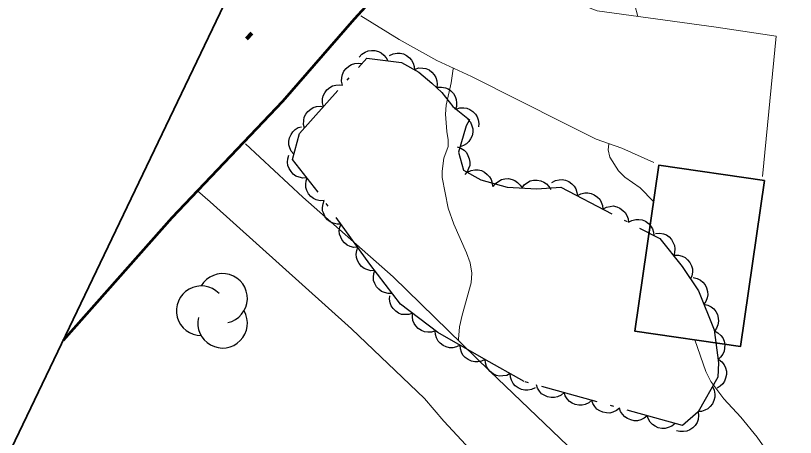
# Model space of a CAD drawing. Extents: x 355726 to 357533, y 5103782 to 5105258.
# Drawn here: x 355833.77 to 355874.45, y 5104664.92 to 5104686.94 of the extents above; entities that cross this region are included whole.
import ezdxf

# ---------------------------------------------------------------- set-up
doc = ezdxf.new("R2010")
doc.units = 0
doc.header["$LTSCALE"] = 0.6
doc.linetypes.add('DOT_DASHED', pattern=[7.7, 5, -1.2, 0.3, -1.2])
doc.linetypes.add('LONG_DASHED', pattern=[7.5, 6, -1.5])
for name, color, linetype, lineweight in [('19', 7, 'Continuous', 13), ('2', 7, 'LONG_DASHED', 13), ('21', 7, 'LONG_DASHED', 35), ('3', 7, 'Continuous', 140), ('31', 7, 'Continuous', 35), ('44', 7, 'Continuous', 25), ('60', 7, 'Continuous', 13)]:
    doc.layers.add(name, color=color, linetype=linetype, lineweight=lineweight)

msp = doc.modelspace()

# ---------------------------------------------------------------- linework, layer by layer
at = {"layer": '19'}
for points in [[(355855.76, 5104691.4), (355856.92, 5104690.65), (355858.23, 5104689.81), (355859.59, 5104689.04), (355861.18, 5104688.34), (355864.11, 5104687.18), (355870.32, 5104686.34), (355873.44, 5104685.86), (355872.73, 5104678.54)], [(355867.06, 5104679.27), (355865.39, 5104680.02), (355864.06, 5104680.48), (355862.43, 5104681.3), (355857.56, 5104683.76), (355855.74, 5104684.59), (355853.78, 5104685.69), (355851.79, 5104686.92)], [(355845.76, 5104680.24), (355848.75, 5104677.46), (355853.46, 5104673.31), (355858.51, 5104668.38), (355863.79, 5104663.31), (355869.1, 5104657.94)], [(355866.62, 5104655.19), (355864.13, 5104657.29), (355861.67, 5104659.96), (355859.9, 5104661.76), (355858.4, 5104663.3), (355856.12, 5104665.77), (355855.1, 5104666.95), (355851.3, 5104670.58), (355843.93, 5104677.22), (355843.26, 5104677.79)]]:
    msp.add_lwpolyline(points, dxfattribs=at)
at = {"layer": '2', "linetype": 'Continuous'}
for points in [[(355857.91, 5104690.02), (355858.08, 5104690.28), (355858.46, 5104690.7), (355859.39, 5104691.57), (355859.93, 5104691.97), (355862.1, 5104693.3), (355862.58, 5104693.55), (355862.97, 5104693.62), (355863.28, 5104693.49), (355864.16, 5104692.83), (355865.97, 5104691.78), (355866.2, 5104691.57), (355866.41, 5104691.29), (355866.56, 5104690.96), (355866.62, 5104690.58), (355866.59, 5104690.18), (355866.03, 5104688.97), (355865.96, 5104688.51), (355866.08, 5104687.49), (355866.23, 5104686.89)], [(355856.87, 5104669.98), (355856.87, 5104670.05), (355856.93, 5104670.7), (355857.06, 5104671.3), (355857.54, 5104672.99), (355857.57, 5104673.5), (355857.48, 5104674.03), (355857.3, 5104674.55), (355856.63, 5104676.05), (355856.33, 5104676.88), (355856.03, 5104678.48), (355856.02, 5104678.82), (355856.11, 5104679.49), (355856.33, 5104680.11), (355856.34, 5104680.45), (355856.26, 5104680.88), (355856.19, 5104681.8), (355856.23, 5104682.26), (355856.5, 5104683.43), (355856.59, 5104684.16), (355856.59, 5104684.2)], [(355864.72, 5104680.25), (355864.68, 5104679.94), (355864.77, 5104679.55), (355865.22, 5104678.83), (355865.55, 5104678.51), (355866.35, 5104677.94), (355867.05, 5104677.24)], [(355869.21, 5104670.01), (355869.78, 5104668.36), (355870.04, 5104667.84), (355870.72, 5104666.93), (355871.6, 5104665.98), (355872.45, 5104664.94), (355873.16, 5104663.91)]]:
    msp.add_lwpolyline(points, dxfattribs=at)
at = {"layer": '21', "linetype": 'Continuous', "lineweight": 53}
msp.add_lwpolyline([(355903.04, 5104730.51), (355895.74, 5104726.76), (355889.22, 5104722.71), (355885.02, 5104719.76), (355881.78, 5104717.58), (355878.66, 5104715), (355875.6, 5104712.28), (355872.5, 5104709.45), (355868.93, 5104706.07), (355865.32, 5104702.43), (355861.73, 5104698.12), (355856.34, 5104692.11), (355851.43, 5104686.76), (355847.7, 5104682.46), (355841.92, 5104676.38), (355836.26, 5104669.98)], dxfattribs=at)
at = {"layer": '3'}
msp.add_line((355845.82, 5104685.73), (355846.09, 5104686.03), dxfattribs=at)
at = {"layer": '31'}
msp.add_lwpolyline([(355872.84, 5104678.33), (355871.59, 5104669.67), (355866.07, 5104670.47), (355867.32, 5104679.13), (355872.84, 5104678.33)], close=True, dxfattribs=at)
at = {"layer": '44'}
for points in [[(355851.7, 5104684.77), (355851.84, 5104684.93), (355852.01, 5104685.03), (355852.16, 5104685.1), (355852.34, 5104685.12), (355852.52, 5104685.12), (355852.7, 5104685.06), (355852.85, 5104685), (355852.99, 5104684.88), (355853.11, 5104684.74), (355853.19, 5104684.58)], [(355853.28, 5104684.85), (355853.46, 5104684.94), (355853.67, 5104684.97), (355853.83, 5104684.98), (355854, 5104684.94), (355854.17, 5104684.86), (355854.32, 5104684.74), (355854.43, 5104684.62), (355854.51, 5104684.46), (355854.57, 5104684.29), (355854.58, 5104684.11)], [(355850.83, 5104683.31), (355850.78, 5104683.51), (355850.79, 5104683.71), (355850.82, 5104683.87), (355850.9, 5104684.03), (355851.01, 5104684.18), (355851.16, 5104684.3), (355851.3, 5104684.39), (355851.47, 5104684.43), (355851.65, 5104684.45), (355851.83, 5104684.43)], [(355854.61, 5104684.15), (355854.81, 5104684.21), (355855.02, 5104684.2), (355855.18, 5104684.17), (355855.34, 5104684.1), (355855.49, 5104683.99), (355855.61, 5104683.84), (355855.7, 5104683.71), (355855.75, 5104683.54), (355855.77, 5104683.36), (355855.75, 5104683.18)], [(355849.84, 5104682.18), (355849.79, 5104682.39), (355849.79, 5104682.59), (355849.82, 5104682.75), (355849.9, 5104682.91), (355850.01, 5104683.06), (355850.16, 5104683.18), (355850.3, 5104683.27), (355850.47, 5104683.31), (355850.65, 5104683.33), (355850.83, 5104683.31)], [(355855.78, 5104683.2), (355855.99, 5104683.21), (355856.19, 5104683.17), (355856.34, 5104683.11), (355856.48, 5104683.01), (355856.61, 5104682.87), (355856.7, 5104682.71), (355856.76, 5104682.56), (355856.78, 5104682.38), (355856.77, 5104682.2), (355856.71, 5104682.02)], [(355848.84, 5104681.06), (355848.79, 5104681.26), (355848.8, 5104681.47), (355848.83, 5104681.63), (355848.91, 5104681.79), (355849.02, 5104681.94), (355849.17, 5104682.06), (355849.3, 5104682.14), (355849.47, 5104682.19), (355849.66, 5104682.21), (355849.84, 5104682.18)], [(355856.75, 5104682.06), (355856.95, 5104682.12), (355857.15, 5104682.12), (355857.31, 5104682.1), (355857.47, 5104682.03), (355857.63, 5104681.93), (355857.76, 5104681.79), (355857.85, 5104681.66), (355857.91, 5104681.49), (355857.93, 5104681.31), (355857.92, 5104681.13)], [(355857.37, 5104681.53), (355857.5, 5104681.37), (355857.58, 5104681.19), (355857.63, 5104681.03), (355857.63, 5104680.85), (355857.59, 5104680.67), (355857.51, 5104680.5), (355857.42, 5104680.36), (355857.29, 5104680.24), (355857.13, 5104680.15), (355856.96, 5104680.09)], [(355848.29, 5104679.7), (355848.15, 5104679.86), (355848.07, 5104680.04), (355848.03, 5104680.2), (355848.03, 5104680.38), (355848.06, 5104680.56), (355848.15, 5104680.73), (355848.23, 5104680.87), (355848.36, 5104680.99), (355848.52, 5104681.09), (355848.69, 5104681.14)], [(355856.8, 5104680.09), (355857, 5104680.02), (355857.17, 5104679.91), (355857.29, 5104679.79), (355857.37, 5104679.64), (355857.44, 5104679.47), (355857.46, 5104679.28), (355857.46, 5104679.11), (355857.4, 5104678.95), (355857.32, 5104678.78), (355857.2, 5104678.65)], [(355848.97, 5104678.47), (355848.76, 5104678.46), (355848.56, 5104678.5), (355848.4, 5104678.56), (355848.26, 5104678.66), (355848.14, 5104678.8), (355848.04, 5104678.96), (355847.98, 5104679.11), (355847.96, 5104679.29), (355847.98, 5104679.47), (355848.03, 5104679.65)], [(355857.34, 5104678.76), (355857.53, 5104678.85), (355857.73, 5104678.88), (355857.9, 5104678.89), (355858.07, 5104678.85), (355858.23, 5104678.77), (355858.38, 5104678.65), (355858.5, 5104678.53), (355858.58, 5104678.38), (355858.64, 5104678.2), (355858.65, 5104678.02)], [(355849.87, 5104677.28), (355849.66, 5104677.27), (355849.46, 5104677.32), (355849.31, 5104677.39), (355849.18, 5104677.5), (355849.06, 5104677.64), (355848.97, 5104677.81), (355848.91, 5104677.96), (355848.91, 5104678.14), (355848.93, 5104678.32), (355848.99, 5104678.49)], [(355858.69, 5104678.02), (355858.81, 5104678.18), (355858.98, 5104678.3), (355859.12, 5104678.38), (355859.3, 5104678.42), (355859.48, 5104678.43), (355859.67, 5104678.38), (355859.82, 5104678.33), (355859.96, 5104678.23), (355860.09, 5104678.09), (355860.19, 5104677.94)], [(355860.19, 5104677.94), (355860.31, 5104678.11), (355860.48, 5104678.23), (355860.62, 5104678.31), (355860.79, 5104678.34), (355860.98, 5104678.35), (355861.17, 5104678.31), (355861.32, 5104678.25), (355861.46, 5104678.15), (355861.59, 5104678.02), (355861.69, 5104677.86)], [(355861.74, 5104678.23), (355861.93, 5104678.33), (355862.13, 5104678.37), (355862.29, 5104678.38), (355862.46, 5104678.34), (355862.63, 5104678.27), (355862.79, 5104678.15), (355862.91, 5104678.04), (355862.99, 5104677.89), (355863.05, 5104677.71), (355863.08, 5104677.54)], [(355863.08, 5104677.54), (355863.26, 5104677.64), (355863.46, 5104677.68), (355863.62, 5104677.69), (355863.79, 5104677.65), (355863.96, 5104677.58), (355864.12, 5104677.46), (355864.24, 5104677.35), (355864.32, 5104677.2), (355864.39, 5104677.02), (355864.41, 5104676.84)], [(355850.75, 5104676.06), (355850.54, 5104676.06), (355850.34, 5104676.11), (355850.19, 5104676.17), (355850.05, 5104676.28), (355849.93, 5104676.42), (355849.85, 5104676.6), (355849.79, 5104676.75), (355849.79, 5104676.93), (355849.81, 5104677.11), (355849.87, 5104677.28)], [(355864.41, 5104676.84), (355864.59, 5104676.94), (355864.79, 5104676.98), (355864.95, 5104677), (355865.13, 5104676.96), (355865.3, 5104676.89), (355865.45, 5104676.77), (355865.57, 5104676.66), (355865.65, 5104676.51), (355865.72, 5104676.33), (355865.74, 5104676.15)], [(355851.63, 5104674.85), (355851.42, 5104674.84), (355851.22, 5104674.89), (355851.07, 5104674.96), (355850.93, 5104675.07), (355850.81, 5104675.21), (355850.73, 5104675.38), (355850.67, 5104675.53), (355850.66, 5104675.71), (355850.69, 5104675.89), (355850.75, 5104676.06)], [(355865.74, 5104676.15), (355865.92, 5104676.25), (355866.12, 5104676.29), (355866.29, 5104676.3), (355866.46, 5104676.27), (355866.63, 5104676.2), (355866.78, 5104676.08), (355866.9, 5104675.97), (355866.99, 5104675.81), (355867.05, 5104675.64), (355867.07, 5104675.46)], [(355867.16, 5104675.57), (355867.37, 5104675.59), (355867.57, 5104675.55), (355867.72, 5104675.49), (355867.86, 5104675.39), (355867.99, 5104675.25), (355868.08, 5104675.08), (355868.15, 5104674.93), (355868.16, 5104674.76), (355868.15, 5104674.57), (355868.1, 5104674.4)], [(355852.51, 5104673.63), (355852.3, 5104673.62), (355852.1, 5104673.68), (355851.95, 5104673.74), (355851.81, 5104673.85), (355851.69, 5104673.99), (355851.61, 5104674.16), (355851.55, 5104674.32), (355851.54, 5104674.49), (355851.57, 5104674.68), (355851.63, 5104674.85)], [(355868.15, 5104674.44), (355868.35, 5104674.44), (355868.55, 5104674.38), (355868.7, 5104674.31), (355868.83, 5104674.19), (355868.95, 5104674.05), (355869.03, 5104673.87), (355869.08, 5104673.72), (355869.08, 5104673.54), (355869.05, 5104673.36), (355868.98, 5104673.19)], [(355853.42, 5104672.44), (355853.21, 5104672.43), (355853.02, 5104672.48), (355852.86, 5104672.54), (355852.72, 5104672.65), (355852.6, 5104672.78), (355852.51, 5104672.95), (355852.45, 5104673.11), (355852.44, 5104673.28), (355852.46, 5104673.47), (355852.51, 5104673.64)], [(355869.12, 5104673.27), (355869.32, 5104673.22), (355869.5, 5104673.12), (355869.63, 5104673.02), (355869.74, 5104672.88), (355869.82, 5104672.72), (355869.86, 5104672.53), (355869.88, 5104672.37), (355869.85, 5104672.2), (355869.78, 5104672.02), (355869.68, 5104671.87)], [(355854.48, 5104671.4), (355854.28, 5104671.33), (355854.08, 5104671.33), (355853.91, 5104671.34), (355853.75, 5104671.41), (355853.6, 5104671.51), (355853.46, 5104671.65), (355853.37, 5104671.78), (355853.31, 5104671.95), (355853.28, 5104672.13), (355853.29, 5104672.31)], [(355869.68, 5104671.87), (355869.88, 5104671.83), (355870.06, 5104671.73), (355870.19, 5104671.63), (355870.3, 5104671.49), (355870.38, 5104671.33), (355870.42, 5104671.14), (355870.44, 5104670.98), (355870.41, 5104670.8), (355870.34, 5104670.63), (355870.24, 5104670.48)], [(355855.67, 5104670.48), (355855.47, 5104670.42), (355855.27, 5104670.41), (355855.1, 5104670.43), (355854.94, 5104670.5), (355854.78, 5104670.6), (355854.65, 5104670.74), (355854.56, 5104670.87), (355854.5, 5104671.03), (355854.47, 5104671.22), (355854.48, 5104671.4)], [(355856.96, 5104669.73), (355856.78, 5104669.64), (355856.58, 5104669.6), (355856.41, 5104669.6), (355856.24, 5104669.64), (355856.07, 5104669.72), (355855.92, 5104669.84), (355855.81, 5104669.95), (355855.73, 5104670.11), (355855.67, 5104670.29), (355855.66, 5104670.47)], [(355870.23, 5104670.48), (355870.41, 5104670.38), (355870.56, 5104670.24), (355870.66, 5104670.12), (355870.73, 5104669.95), (355870.77, 5104669.77), (355870.76, 5104669.58), (355870.74, 5104669.42), (355870.66, 5104669.26), (355870.55, 5104669.11), (355870.42, 5104668.99)], [(355858.27, 5104668.99), (355858.08, 5104668.9), (355857.88, 5104668.86), (355857.72, 5104668.86), (355857.55, 5104668.9), (355857.38, 5104668.98), (355857.23, 5104669.1), (355857.11, 5104669.22), (355857.03, 5104669.37), (355856.98, 5104669.55), (355856.96, 5104669.73)], [(355859.57, 5104668.25), (355859.39, 5104668.16), (355859.19, 5104668.13), (355859.02, 5104668.12), (355858.85, 5104668.16), (355858.68, 5104668.24), (355858.53, 5104668.36), (355858.42, 5104668.48), (355858.34, 5104668.63), (355858.28, 5104668.81), (355858.27, 5104668.99)], [(355870.45, 5104668.99), (355870.62, 5104668.87), (355870.74, 5104668.7), (355870.81, 5104668.56), (355870.85, 5104668.38), (355870.86, 5104668.2), (355870.81, 5104668.01), (355870.76, 5104667.86), (355870.66, 5104667.72), (355870.52, 5104667.59), (355870.37, 5104667.49)], [(355860.88, 5104667.51), (355860.69, 5104667.42), (355860.49, 5104667.39), (355860.33, 5104667.38), (355860.16, 5104667.42), (355859.99, 5104667.5), (355859.84, 5104667.62), (355859.72, 5104667.74), (355859.64, 5104667.9), (355859.59, 5104668.07), (355859.57, 5104668.25)], [(355862.39, 5104667.26), (355862.23, 5104667.12), (355862.04, 5104667.04), (355861.88, 5104667), (355861.71, 5104667), (355861.52, 5104667.03), (355861.35, 5104667.12), (355861.21, 5104667.2), (355861.1, 5104667.33), (355861, 5104667.49), (355860.94, 5104667.66)], [(355870.12, 5104667.57), (355870.21, 5104667.38), (355870.24, 5104667.18), (355870.25, 5104667.02), (355870.2, 5104666.85), (355870.13, 5104666.68), (355870, 5104666.53), (355869.89, 5104666.42), (355869.73, 5104666.34), (355869.55, 5104666.28), (355869.37, 5104666.27)], [(355863.83, 5104666.86), (355863.67, 5104666.72), (355863.49, 5104666.64), (355863.33, 5104666.6), (355863.15, 5104666.6), (355862.97, 5104666.63), (355862.8, 5104666.71), (355862.66, 5104666.8), (355862.54, 5104666.93), (355862.44, 5104667.09), (355862.39, 5104667.26)], [(355865.28, 5104666.45), (355865.12, 5104666.32), (355864.93, 5104666.24), (355864.77, 5104666.19), (355864.6, 5104666.2), (355864.41, 5104666.23), (355864.24, 5104666.31), (355864.1, 5104666.4), (355863.99, 5104666.53), (355863.89, 5104666.69), (355863.83, 5104666.86)], [(355866.72, 5104666.05), (355866.56, 5104665.92), (355866.38, 5104665.84), (355866.22, 5104665.79), (355866.04, 5104665.79), (355865.86, 5104665.83), (355865.69, 5104665.91), (355865.55, 5104665.99), (355865.43, 5104666.13), (355865.33, 5104666.28), (355865.28, 5104666.45)], [(355868.17, 5104665.65), (355868.01, 5104665.51), (355867.82, 5104665.43), (355867.66, 5104665.39), (355867.49, 5104665.39), (355867.3, 5104665.42), (355867.13, 5104665.51), (355866.99, 5104665.59), (355866.88, 5104665.72), (355866.78, 5104665.88), (355866.72, 5104666.05)], [(355869.38, 5104666.26), (355869.4, 5104666.06), (355869.37, 5104665.86), (355869.32, 5104665.7), (355869.22, 5104665.55), (355869.1, 5104665.42), (355868.94, 5104665.32), (355868.79, 5104665.25), (355868.61, 5104665.22), (355868.43, 5104665.22), (355868.25, 5104665.27)]]:
    msp.add_lwpolyline(points, dxfattribs=at)
at = {"layer": '44', "linetype": 'DOT_DASHED'}
msp.add_lwpolyline([(355857.45, 5104681.5), (355857.27, 5104681.18), (355856.88, 5104679.81), (355857.14, 5104678.87), (355858.05, 5104678.36), (355859.42, 5104677.98), (355860.97, 5104677.9), (355862.22, 5104677.98), (355867.38, 5104675.3), (355868.54, 5104673.85), (355869.4, 5104672.57), (355870.22, 5104670.53), (355870.44, 5104668.82), (355870.4, 5104668.06), (355869.37, 5104666.26), (355868.56, 5104665.54), (355860.3, 5104667.84), (355858.2, 5104669.03), (355855.79, 5104670.39), (355853.85, 5104671.88), (355852.26, 5104673.97), (355849.37, 5104677.97), (355848.21, 5104679.42), (355848.59, 5104680.78), (355852.09, 5104684.72), (355853.91, 5104684.49), (355854.81, 5104683.98), (355855.48, 5104683.41), (355856, 5104682.92), (355856.58, 5104682.19)], close=True, dxfattribs=at)
at = {"layer": '44'}
for centre, start, end in [((355844.571, 5104672.177), 282.2692, 149.7263), ((355843.457, 5104671.529), 44.1154, 269.804), ((355844.571, 5104670.882), 166.9369, 29.6212)]:
    msp.add_arc(centre, 1.295, start, end, dxfattribs=at)
at = {"layer": '60', "lineweight": 35}
msp.add_lwpolyline([(355740.43, 5104469.78), (356913.03, 5103908.53), (357283.46, 5104682.46), (356110.86, 5105243.71)], close=True, dxfattribs=at)

doc.saveas('drawing.dxf')
